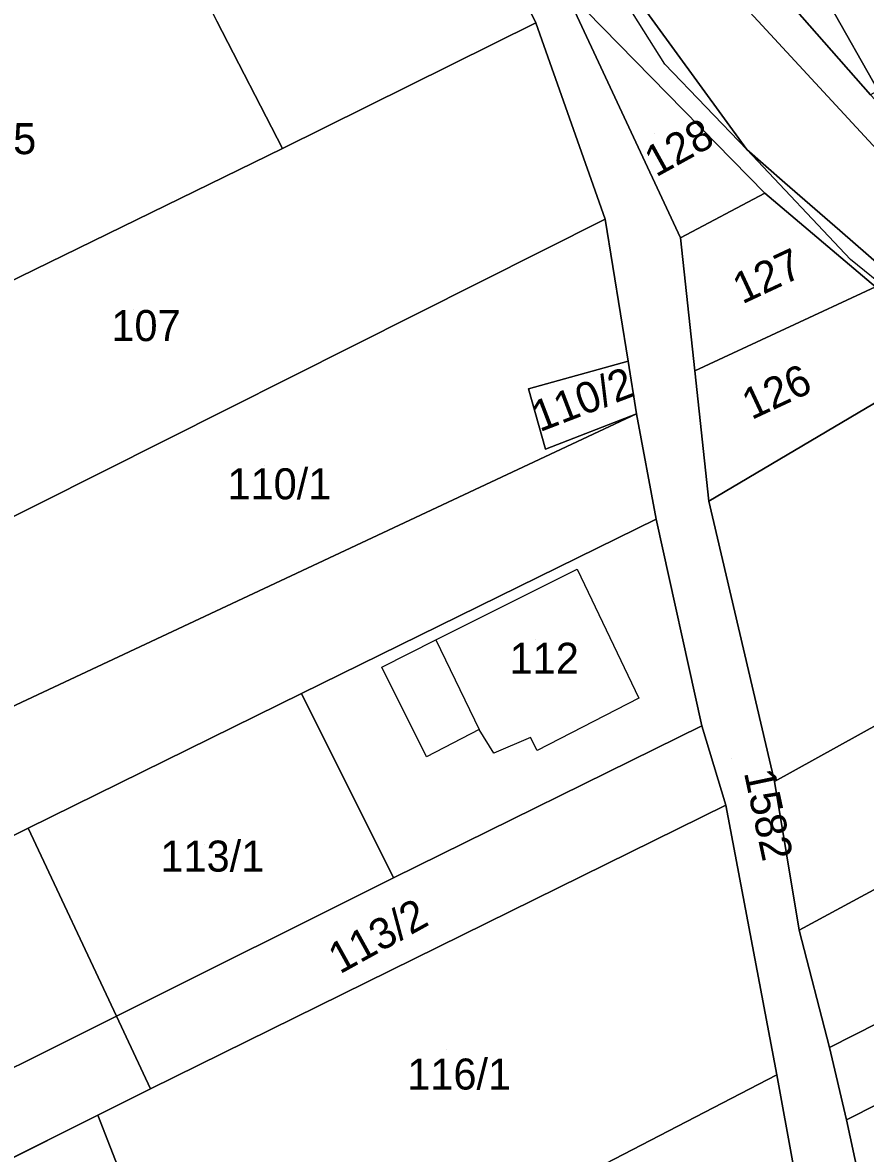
# Model space of a CAD drawing. Extents: x -263943 to -261149, y -1236934 to -1230686.
# Drawn here: x -262735.4 to -262681.2, y -1235924 to -1235851.1 of the extents above; entities that cross this region are included whole.
import ezdxf

# ---------------------------------------------------------------- set-up
doc = ezdxf.new("R2010")
doc.units = 0
for name, color, linetype in [('body_kn', 7, 'Continuous'), ('kladpar_druhypozemkov', 7, 'Continuous'), ('kladpar_hranice', 7, 'Continuous'), ('kladpar_parcelnecisla', 7, 'Continuous'), ('kladpar_plochy', 7, 'Continuous'), ('zappar_hrandruhpozemk', 7, 'Continuous')]:
    doc.layers.add(name, color=color, linetype=linetype)

msp = doc.modelspace()

# ---------------------------------------------------------------- linework, layer by layer
at = {"layer": 'body_kn'}
for p, q in [((-262702.39, -1235851.12), (-262702.39, -1235851.12)), ((-262702.39, -1235851.12), (-262702.39, -1235851.12)), ((-262694.07, -1235853.77), (-262694.07, -1235853.77)), ((-262718.71, -1235859.21), (-262718.71, -1235859.21)), ((-262688.79, -1235859.28), (-262688.79, -1235859.28)), ((-262686.34, -1235861.42), (-262686.34, -1235861.42)), ((-262687.63, -1235862.1), (-262687.63, -1235862.1)), ((-262697.91, -1235863.77), (-262697.91, -1235863.77)), ((-262682.8, -1235864.49), (-262682.8, -1235864.49)), ((-262693.07, -1235864.97), (-262693.07, -1235864.97)), ((-262693.07, -1235864.97), (-262693.07, -1235864.97)), ((-262682.12, -1235866.36), (-262682.12, -1235866.36)), ((-262696.44, -1235872.93), (-262696.44, -1235872.93)), ((-262692.15, -1235873.54), (-262692.15, -1235873.54)), ((-262692.15, -1235873.54), (-262692.15, -1235873.54)), ((-262702.86, -1235874.7), (-262702.86, -1235874.7)), ((-262702.86, -1235874.7), (-262702.86, -1235874.7)), ((-262695.89, -1235876.33), (-262695.89, -1235876.33)), ((-262701.76, -1235878.6), (-262701.76, -1235878.6)), ((-262701.76, -1235878.6), (-262701.76, -1235878.6)), ((-262691.23, -1235881.94), (-262691.23, -1235881.94)), ((-262691.23, -1235881.94), (-262691.23, -1235881.94)), ((-262694.63, -1235883.12), (-262694.63, -1235883.12)), ((-262699.73, -1235886.33), (-262699.73, -1235886.33)), ((-262708.83, -1235890.88), (-262708.83, -1235890.88)), ((-262712.31, -1235892.65), (-262712.31, -1235892.65)), ((-262717.49, -1235894.34), (-262717.49, -1235894.34)), ((-262717.49, -1235894.34), (-262717.49, -1235894.34)), ((-262695.75, -1235894.65), (-262695.75, -1235894.65)), ((-262691.68, -1235896.44), (-262691.68, -1235896.44)), ((-262706.03, -1235896.66), (-262706.03, -1235896.66)), ((-262702.72, -1235897.18), (-262702.72, -1235897.18)), ((-262702.3, -1235898.03), (-262702.3, -1235898.03)), ((-262709.43, -1235898.43), (-262709.43, -1235898.43)), ((-262705.1, -1235898.19), (-262705.1, -1235898.19)), ((-262687.01, -1235900.02), (-262687.01, -1235900.02)), ((-262687.01, -1235900.02), (-262687.01, -1235900.02)), ((-262690.15, -1235901.54), (-262690.15, -1235901.54)), ((-262735.09, -1235903.03), (-262735.09, -1235903.03)), ((-262735.09, -1235903.03), (-262735.09, -1235903.03)), ((-262711.56, -1235906.23), (-262711.56, -1235906.23)), ((-262685.41, -1235909.61), (-262685.41, -1235909.61)), ((-262685.41, -1235909.61), (-262685.41, -1235909.61)), ((-262729.41, -1235915.14), (-262729.41, -1235915.14)), ((-262683.46, -1235917.16), (-262683.46, -1235917.16)), ((-262683.46, -1235917.16), (-262683.46, -1235917.16)), ((-262686.86, -1235918.93), (-262686.86, -1235918.93)), ((-262727.21, -1235919.84), (-262727.21, -1235919.84)), ((-262727.21, -1235919.84), (-262727.21, -1235919.84)), ((-262730.61, -1235921.53), (-262730.61, -1235921.53)), ((-262730.61, -1235921.53), (-262730.61, -1235921.53)), ((-262682.37, -1235921.83), (-262682.37, -1235921.83)), ((-262682.37, -1235921.83), (-262682.37, -1235921.83))]:
    msp.add_line(p, q, dxfattribs=at)
at = {"layer": 'kladpar_druhypozemkov'}
for p, q in [((-262694.77, -1235858.25), (-262694.77, -1235858.25)), ((-262687.91, -1235866.81), (-262687.91, -1235866.81)), ((-262728.31, -1235869.58), (-262728.31, -1235869.58)), ((-262699.61, -1235874.23), (-262699.61, -1235874.23)), ((-262687.42, -1235874.5), (-262687.42, -1235874.5)), ((-262719.86, -1235879.63), (-262719.86, -1235879.63)), ((-262702.41, -1235890.88), (-262702.41, -1235890.88)), ((-262689.76, -1235898.55), (-262689.76, -1235898.55)), ((-262723.71, -1235904.08), (-262723.71, -1235904.08)), ((-262713.09, -1235909.46), (-262713.09, -1235909.46)), ((-262708.11, -1235917.33), (-262708.11, -1235917.33))]:
    msp.add_line(p, q, dxfattribs=at)
at = {"layer": 'kladpar_hranice'}
for points in [[(-262640.97, -1235900.91), (-262645.89, -1235898.1), (-262653.28, -1235892.22), (-262661.25, -1235885.75), (-262676.1, -1235872.99), (-262680.51, -1235868.14), (-262687.63, -1235862.1), (-262700.18, -1235849.26), (-262700.78, -1235848.43), (-262709.33, -1235836.68), (-262716.44, -1235821.98), (-262721.85, -1235809.41), (-262722.86, -1235807.28), (-262724.85, -1235803.11), (-262725.3, -1235802.17), (-262727.85, -1235796.84), (-262730.12, -1235791.38), (-262732.52, -1235785.8), (-262735.04, -1235779.93), (-262737.33, -1235775.05), (-262737.81, -1235774.02), (-262740.53, -1235768.21), (-262742.84, -1235763.13), (-262747.14, -1235753.69)], [(-262702.39, -1235851.12), (-262718.71, -1235859.21), (-262722.93, -1235851), (-262723.5, -1235849.89), (-262725.71, -1235845.57), (-262725.99, -1235845.03), (-262711.37, -1235837.7), (-262709.33, -1235836.68), (-262705.02, -1235845.68), (-262702.39, -1235851.12)], [(-262683.46, -1235917.16), (-262682.37, -1235921.83), (-262678.56, -1235939.48), (-262683.66, -1235936.5), (-262686.86, -1235918.93), (-262690.15, -1235901.54), (-262691.68, -1235896.44), (-262694.63, -1235883.12), (-262695.89, -1235876.33), (-262696.44, -1235872.93), (-262697.91, -1235863.77), (-262702.39, -1235851.12), (-262705.02, -1235845.68), (-262709.33, -1235836.68), (-262700.78, -1235848.43), (-262693.07, -1235864.97), (-262692.15, -1235873.54), (-262691.23, -1235881.94), (-262687.01, -1235900.02), (-262685.41, -1235909.61), (-262683.46, -1235917.16)], [(-262678.01, -1235846.94), (-262683.45, -1235849.98), (-262680.34, -1235855.48), (-262680.83, -1235855.76), (-262688.21, -1235847.33), (-262675.79, -1235840.85), (-262672.75, -1235846.38), (-262676.99, -1235848.73), (-262678.01, -1235846.94)], [(-262699.38, -1235844.71), (-262688.79, -1235859.28), (-262686.34, -1235861.42), (-262682.8, -1235864.49), (-262679.27, -1235867.57), (-262674.28, -1235871.91), (-262666.88, -1235878.34), (-262659.49, -1235884.78), (-262656.84, -1235887.04), (-262651.84, -1235891.44), (-262644.82, -1235897.56), (-262640.97, -1235900.91)], [(-262640.97, -1235900.91), (-262644.82, -1235897.56), (-262651.84, -1235891.44), (-262656.84, -1235887.04), (-262659.49, -1235884.78), (-262666.88, -1235878.34), (-262674.28, -1235871.91), (-262679.27, -1235867.57), (-262682.8, -1235864.49), (-262686.34, -1235861.42), (-262688.79, -1235859.28), (-262699.38, -1235844.71)], [(-262722.93, -1235851), (-262718.71, -1235859.21), (-262747.87, -1235873.47), (-262754.64, -1235859.71), (-262725.99, -1235845.03), (-262725.71, -1235845.57), (-262723.5, -1235849.89), (-262722.93, -1235851)], [(-262674.96, -1235852.38), (-262678.68, -1235854.52), (-262680.34, -1235855.48), (-262683.45, -1235849.98), (-262678.01, -1235846.94), (-262676.99, -1235848.73), (-262672.75, -1235846.38), (-262670.78, -1235849.96), (-262674.96, -1235852.38)], [(-262688.21, -1235847.33), (-262680.83, -1235855.76), (-262672.35, -1235864.86), (-262668.36, -1235868.18), (-262651.65, -1235882.22), (-262650.11, -1235881.35)], [(-262700.18, -1235849.26), (-262687.63, -1235862.1), (-262693.07, -1235864.97), (-262700.78, -1235848.43), (-262700.18, -1235849.26)], [(-262742.54, -1235886.21), (-262758.68, -1235894.22), (-262762.07, -1235887.51), (-262764.86, -1235881.99), (-262747.87, -1235873.47), (-262718.71, -1235859.21), (-262702.39, -1235851.12), (-262697.91, -1235863.77), (-262742.54, -1235886.21)], [(-262693.07, -1235864.97), (-262687.63, -1235862.1), (-262680.51, -1235868.14), (-262692.15, -1235873.54), (-262693.07, -1235864.97)], [(-262701.76, -1235878.6), (-262695.89, -1235876.33), (-262737.62, -1235895.89), (-262742.54, -1235886.21), (-262697.91, -1235863.77), (-262696.44, -1235872.93), (-262702.86, -1235874.7), (-262701.76, -1235878.6)], [(-262692.15, -1235873.54), (-262680.51, -1235868.14), (-262676.1, -1235872.99), (-262691.23, -1235881.94), (-262692.15, -1235873.54)], [(-262702.86, -1235874.7), (-262696.44, -1235872.93), (-262695.89, -1235876.33), (-262701.76, -1235878.6), (-262702.86, -1235874.7)], [(-262691.23, -1235881.94), (-262676.1, -1235872.99), (-262661.25, -1235885.75), (-262687.01, -1235900.02), (-262691.23, -1235881.94)], [(-262740.26, -1235897.23), (-262737.62, -1235895.89), (-262695.89, -1235876.33), (-262694.63, -1235883.12), (-262717.49, -1235894.34), (-262735.09, -1235903.03), (-262748.51, -1235909.69), (-262755.01, -1235912.91), (-262766.87, -1235918.8), (-262777.23, -1235923.86), (-262780.73, -1235917.51), (-262773.48, -1235914.2), (-262769.98, -1235912.34), (-262769.86, -1235912.28), (-262766.95, -1235917.19), (-262754.63, -1235911.2), (-262757, -1235906.53), (-262761.33, -1235908.72), (-262761.93, -1235908.21), (-262743.62, -1235898.93), (-262740.26, -1235897.23)], [(-262717.49, -1235894.34), (-262694.63, -1235883.12), (-262691.68, -1235896.44), (-262711.56, -1235906.23), (-262717.49, -1235894.34)], [(-262687.01, -1235900.02), (-262661.25, -1235885.75), (-262653.28, -1235892.22), (-262685.41, -1235909.61), (-262687.01, -1235900.02)], [(-262685.41, -1235909.61), (-262653.28, -1235892.22), (-262645.89, -1235898.1), (-262683.46, -1235917.16), (-262685.41, -1235909.61)], [(-262735.09, -1235903.03), (-262717.49, -1235894.34), (-262711.56, -1235906.23), (-262729.41, -1235915.14), (-262735.09, -1235903.03)], [(-262727.21, -1235919.84), (-262729.41, -1235915.14), (-262711.56, -1235906.23), (-262691.68, -1235896.44), (-262690.15, -1235901.54), (-262727.21, -1235919.84)], [(-262683.46, -1235917.16), (-262645.89, -1235898.1), (-262640.97, -1235900.91), (-262682.37, -1235921.83), (-262683.46, -1235917.16)], [(-262682.37, -1235921.83), (-262640.97, -1235900.91), (-262630.52, -1235909.75), (-262629.01, -1235911.03), (-262632.21, -1235912.87), (-262642.98, -1235919.05), (-262637.14, -1235915.45), (-262643.79, -1235904.73), (-262671.22, -1235921.64), (-262665.01, -1235931.7), (-262665.45, -1235931.95), (-262678.56, -1235939.48), (-262682.37, -1235921.83)], [(-262730.61, -1235921.53), (-262727.21, -1235919.84), (-262690.15, -1235901.54), (-262686.86, -1235918.93), (-262724.09, -1235938.26), (-262730.61, -1235921.53)], [(-262748.51, -1235909.69), (-262735.09, -1235903.03), (-262729.41, -1235915.14), (-262742.16, -1235921.5), (-262748.51, -1235909.69)], [(-262730.61, -1235921.53), (-262768.5, -1235940.51), (-262769.94, -1235935.34), (-262742.16, -1235921.5), (-262729.41, -1235915.14), (-262727.21, -1235919.84), (-262730.61, -1235921.53)], [(-262687.06, -1235938.36), (-262710.94, -1235950.51), (-262721.13, -1235955.82), (-262723.09, -1235956.75), (-262725.97, -1235951.37), (-262727.18, -1235949.12), (-262731.05, -1235941.89), (-262724.09, -1235938.26), (-262686.86, -1235918.93), (-262683.66, -1235936.5), (-262685.1, -1235937.26), (-262687.06, -1235938.36)], [(-262738.14, -1235945.59), (-262742.79, -1235948.02), (-262756.08, -1235954.95), (-262761.13, -1235957.58), (-262768.5, -1235940.51), (-262730.61, -1235921.53), (-262724.09, -1235938.26), (-262731.05, -1235941.89)]]:
    msp.add_lwpolyline(points, dxfattribs=at)
at = {"layer": 'kladpar_plochy'}
for p, q in [((-262768.5, -1235940.51), (-262730.61, -1235921.53)), ((-262730.61, -1235921.53), (-262724.09, -1235938.26))]:
    msp.add_line(p, q, dxfattribs=at)
for points in [[(-262702.39, -1235851.12), (-262718.71, -1235859.21), (-262722.93, -1235851), (-262723.5, -1235849.89), (-262725.71, -1235845.57), (-262725.99, -1235845.03), (-262711.37, -1235837.7), (-262709.33, -1235836.68), (-262705.02, -1235845.68)], [(-262683.46, -1235917.16), (-262682.37, -1235921.83), (-262678.56, -1235939.48), (-262683.66, -1235936.5), (-262686.86, -1235918.93), (-262690.15, -1235901.54), (-262691.68, -1235896.44), (-262694.63, -1235883.12), (-262695.89, -1235876.33), (-262696.44, -1235872.93), (-262697.91, -1235863.77), (-262702.39, -1235851.12), (-262705.02, -1235845.68), (-262709.33, -1235836.68), (-262700.78, -1235848.43), (-262693.07, -1235864.97), (-262692.15, -1235873.54), (-262691.23, -1235881.94), (-262687.01, -1235900.02), (-262685.41, -1235909.61)], [(-262678.01, -1235846.94), (-262683.45, -1235849.98), (-262680.34, -1235855.48), (-262680.83, -1235855.76), (-262688.21, -1235847.33), (-262675.79, -1235840.85), (-262672.75, -1235846.38), (-262676.99, -1235848.73)], [(-262722.93, -1235851), (-262718.71, -1235859.21), (-262747.87, -1235873.47), (-262754.64, -1235859.71), (-262725.99, -1235845.03), (-262725.71, -1235845.57), (-262723.5, -1235849.89)], [(-262674.96, -1235852.38), (-262678.68, -1235854.52), (-262680.34, -1235855.48), (-262683.45, -1235849.98), (-262678.01, -1235846.94), (-262676.99, -1235848.73), (-262672.75, -1235846.38), (-262670.78, -1235849.96)], [(-262700.18, -1235849.26), (-262687.63, -1235862.1), (-262693.07, -1235864.97), (-262700.78, -1235848.43)], [(-262742.54, -1235886.21), (-262758.68, -1235894.22), (-262762.07, -1235887.51), (-262764.86, -1235881.99), (-262747.87, -1235873.47), (-262718.71, -1235859.21), (-262702.39, -1235851.12), (-262697.91, -1235863.77)], [(-262693.07, -1235864.97), (-262687.63, -1235862.1), (-262680.51, -1235868.14), (-262692.15, -1235873.54)], [(-262701.76, -1235878.6), (-262695.89, -1235876.33), (-262737.62, -1235895.89), (-262742.54, -1235886.21), (-262697.91, -1235863.77), (-262696.44, -1235872.93), (-262702.86, -1235874.7)], [(-262692.15, -1235873.54), (-262680.51, -1235868.14), (-262676.1, -1235872.99), (-262691.23, -1235881.94)], [(-262702.86, -1235874.7), (-262696.44, -1235872.93), (-262695.89, -1235876.33), (-262701.76, -1235878.6)], [(-262691.23, -1235881.94), (-262676.1, -1235872.99), (-262661.25, -1235885.75), (-262687.01, -1235900.02)], [(-262740.26, -1235897.23), (-262737.62, -1235895.89), (-262695.89, -1235876.33), (-262694.63, -1235883.12), (-262717.49, -1235894.34), (-262735.09, -1235903.03), (-262748.51, -1235909.69), (-262755.01, -1235912.91), (-262766.87, -1235918.8), (-262777.23, -1235923.86), (-262780.73, -1235917.51), (-262773.48, -1235914.2), (-262769.98, -1235912.34), (-262769.86, -1235912.28), (-262766.95, -1235917.19), (-262754.63, -1235911.2), (-262757, -1235906.53), (-262761.33, -1235908.72), (-262761.93, -1235908.21), (-262743.62, -1235898.93)], [(-262717.49, -1235894.34), (-262694.63, -1235883.12), (-262691.68, -1235896.44), (-262711.56, -1235906.23)], [(-262687.01, -1235900.02), (-262661.25, -1235885.75), (-262653.28, -1235892.22), (-262685.41, -1235909.61)], [(-262685.41, -1235909.61), (-262653.28, -1235892.22), (-262645.89, -1235898.1), (-262683.46, -1235917.16)], [(-262735.09, -1235903.03), (-262717.49, -1235894.34), (-262711.56, -1235906.23), (-262729.41, -1235915.14)], [(-262727.21, -1235919.84), (-262729.41, -1235915.14), (-262711.56, -1235906.23), (-262691.68, -1235896.44), (-262690.15, -1235901.54)], [(-262683.46, -1235917.16), (-262645.89, -1235898.1), (-262640.97, -1235900.91), (-262682.37, -1235921.83)], [(-262682.37, -1235921.83), (-262640.97, -1235900.91), (-262630.52, -1235909.75), (-262629.01, -1235911.03), (-262632.21, -1235912.87), (-262642.98, -1235919.05), (-262637.14, -1235915.45), (-262643.79, -1235904.73), (-262671.22, -1235921.64), (-262665.01, -1235931.7), (-262665.45, -1235931.95), (-262678.56, -1235939.48)], [(-262730.61, -1235921.53), (-262727.21, -1235919.84), (-262690.15, -1235901.54), (-262686.86, -1235918.93), (-262724.09, -1235938.26)], [(-262748.51, -1235909.69), (-262735.09, -1235903.03), (-262729.41, -1235915.14), (-262742.16, -1235921.5)], [(-262730.61, -1235921.53), (-262768.5, -1235940.51), (-262769.94, -1235935.34), (-262742.16, -1235921.5), (-262729.41, -1235915.14), (-262727.21, -1235919.84)], [(-262687.06, -1235938.36), (-262710.94, -1235950.51), (-262721.13, -1235955.82), (-262723.09, -1235956.75), (-262725.97, -1235951.37), (-262727.18, -1235949.12), (-262731.05, -1235941.89), (-262724.09, -1235938.26), (-262686.86, -1235918.93), (-262683.66, -1235936.5), (-262685.1, -1235937.26)]]:
    msp.add_lwpolyline(points, close=True, dxfattribs=at)
for points in [[(-262699.38, -1235844.71), (-262688.79, -1235859.28), (-262686.34, -1235861.42), (-262682.8, -1235864.49), (-262679.27, -1235867.57), (-262674.28, -1235871.91), (-262666.88, -1235878.34), (-262659.49, -1235884.78), (-262656.84, -1235887.04), (-262651.84, -1235891.44), (-262644.82, -1235897.56), (-262640.97, -1235900.91), (-262645.89, -1235898.1), (-262653.28, -1235892.22), (-262661.25, -1235885.75), (-262676.1, -1235872.99), (-262680.51, -1235868.14), (-262687.63, -1235862.1), (-262700.18, -1235849.26)], [(-262679.27, -1235867.57), (-262682.8, -1235864.49), (-262686.34, -1235861.42), (-262688.79, -1235859.28), (-262699.38, -1235844.71)], [(-262688.21, -1235847.33), (-262680.83, -1235855.76), (-262672.35, -1235864.86), (-262668.36, -1235868.18), (-262651.65, -1235882.22), (-262650.11, -1235881.35), (-262644.88, -1235885.86), (-262608.64, -1235918.18), (-262602.93, -1235923.26), (-262571.9, -1235945.64), (-262559.35, -1235954.69), (-262556.41, -1235956.81), (-262555.59, -1235957.38), (-262555.13, -1235957.73), (-262546.39, -1235964.03), (-262545.37, -1235965.36), (-262542.76, -1235969.28)]]:
    msp.add_lwpolyline(points, dxfattribs=at)
at = {"layer": 'zappar_hrandruhpozemk'}
for p, q in [((-262694.07, -1235853.77), (-262704.41, -1235837.37)), ((-262656.84, -1235887.04), (-262682.12, -1235866.36)), ((-262708.83, -1235890.88), (-262706.03, -1235896.66)), ((-262695.75, -1235894.65), (-262702.3, -1235898.03))]:
    msp.add_line(p, q, dxfattribs=at)
for points in [[(-262713.1, -1235807.82), (-262702.61, -1235829.99), (-262700.07, -1235834.24), (-262689.4, -1235849.54), (-262677.78, -1235862.13)], [(-262682.12, -1235866.36), (-262688.79, -1235859.28), (-262694.07, -1235853.77)], [(-262708.83, -1235890.88), (-262699.73, -1235886.33), (-262695.75, -1235894.65)], [(-262702.3, -1235898.03), (-262702.72, -1235897.18), (-262705.1, -1235898.19), (-262706.03, -1235896.66), (-262709.43, -1235898.43), (-262712.31, -1235892.65), (-262708.83, -1235890.88)]]:
    msp.add_lwpolyline(points, dxfattribs=at)

# ---------------------------------------------------------------- texts
at = {"layer": 'kladpar_parcelnecisla'}
for s, p in [('105', (-262739.036, -1235859.58)), ('107', (-262729.734, -1235871.63)), ('110/1', (-262722.252, -1235881.83)), ('112', (-262704.077, -1235893.08)), ('113/1', (-262726.573, -1235905.83)), ('116/1', (-262710.671, -1235919.88))]:
    msp.add_text(s, height=2, dxfattribs=at).set_placement(p)
for s, rotation, p in [('128', 29, (-262694.644, -1235861.094)), ('127', 25, (-262689.086, -1235869.272)), ('126', 25, (-262688.488, -1235876.731)), ('110/2', 21, (-262702.138, -1235877.51)), ('1582', 282, (-262688.986, -1235899.437)), ('113/2', 29, (-262715.017, -1235912.467))]:
    msp.add_text(s, height=2, rotation=rotation, dxfattribs=at).set_placement(p)

doc.saveas('drawing.dxf')
